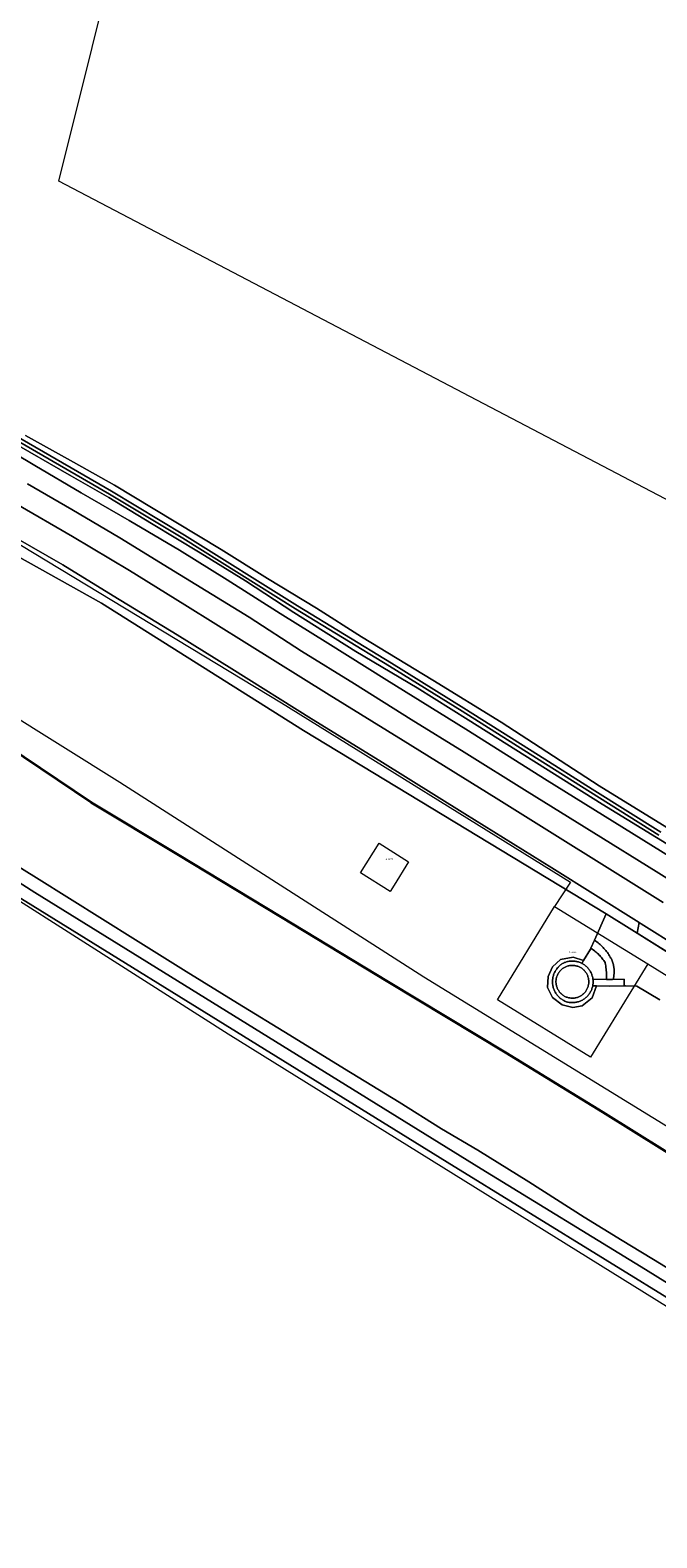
# Model space of a CAD drawing. Header units: metres. Extents: x 250001 to 257773, y 598992 to 609118.
# Tile 572 of 656: x 252454 to 252598, y 606443 to 606788. Entities that reach past the tile are written whole.
import ezdxf
from ezdxf.enums import TextEntityAlignment as Align
from ezdxf.lldxf.tags import DXFTag

# ---------------------------------------------------------------- set-up
doc = ezdxf.new("R2010")
doc.units = ezdxf.units.M
for name, color, linetype, lineweight in [('B-WE-GK-BESCHOEIING-G', 252, 'GK-BESCHOEIING', 35), ('B-WE-GR-GRAS-GV', 252, 'Continuous', 13), ('B-WE-GR-GROENVOORZIENING-GV', 252, 'Continuous', 18), ('B-WE-GW-TALUD_KRUIN-G', 252, 'Continuous', 18), ('B-WE-IE-TERREINAFSCHEIDING_KUNSTMATIG_HEKWERK-G', 252, 'IE-TERREINAFSCHEIDING-KUNSTMATIG', 18), ('B-WE-KG-GRENS_PERCEEL-G', 150, 'KG-PERCEEL', 18), ('B-WE-KG-GRENS_PERCEEL-S', 150, 'Continuous', 25), ('B-WE-OG-BEBOUWING_WINDTURBINE-GV', 1, 'Continuous', 18), ('B-WE-OG-WATER-GV', 252, 'Continuous', 18), ('B-WE-OG-WATER_SLOOT-GV', 252, 'Continuous', 18), ('B-WE-VH-ONVERHARD-GV', 252, 'Continuous', 18), ('B-WE-VH-VERHARDING_GESLOTEN-GV', 252, 'Continuous', 18), ('B-WE-VH-VERHARDING_OPEN-GV', 252, 'Continuous', 18), ('X-XX-AL-REFERENTIE-G', 7, 'Continuous', 18)]:
    doc.layers.add(name, color=color, linetype=linetype, lineweight=lineweight)
doc.styles.add('NLCS-ISO', font='NLCS-ISO.ttf')
doc.styles.get("Standard").update_dxf_attribs({"font": 'NLCS-ISO.ttf'})
doc.linetypes.add('GK-BESCHOEIING', pattern='A,30,-5,[1,NLCS.SHX,S=1,R=0,X=0,Y=0],-5', length=40)
doc.linetypes.add('IE-TERREINAFSCHEIDING-KUNSTMATIG', pattern='A,4,[82,NLCS.shx,S=0.75,R=90,X=0,Y=0],4,-2', length=10)
tags = doc.linetypes.add('KG-PERCEEL', pattern='A,5.5,-2,["P",Standard,S=1.8,R=0,X=-0.5,Y=-0.9],-2,5.5,-2,[5,NLCS.SHX,S=0.75,R=0,X=0,Y=0],-2', length=19).pattern_tags.tags
tags[6] = DXFTag(74, 10)

# ---------------------------------------------------------------- blocks, each defined once
blk = doc.blocks.new('SKG-PERCEELNUMMER-SO')
at = {"style": 'NLCS-ISO', "oblique": 10, "flags": 1}
blk.add_attdef('GEMEENTECODE', text='', height=1.8, dxfattribs=at).set_placement((0, 2.6), align=Align.MIDDLE_CENTER)
at = {"style": 'NLCS-ISO', "oblique": 10}
blk.add_attdef('SECTIE', text='', height=1.8, dxfattribs=at).set_placement((-0.5, 0), align=Align.MIDDLE_RIGHT)
blk.add_attdef('PERCEELNUMMER', text='', height=1.8, dxfattribs=at).set_placement((0.5, 0), align=Align.MIDDLE_LEFT)
blk = doc.blocks.new('BS2021-132-Xref-KAD-20210617')
at = {"layer": 'B-WE-KG-GRENS_PERCEEL-G', "flags": 128}
for points in [[(252609.183, 606675.668), (252460.99, 606753.25), (252521.85, 606997.46)], [(252277.951, 606732.316), (252280.655, 606734.819), (252320.975, 606724.067), (252321.199, 606726.979), (252341.359, 606720.931), (252363.983, 606713.091), (252391.983, 606701.891), (252413.263, 606692.035), (252440.367, 606677.251), (252511.823, 606634.019), (252577.903, 606593.027), (252574.303, 606587.439)], [(252436.731, 606639.132), (252448.246, 606632.577), (252474.932, 606615.899), (252544.426, 606571.423), (252721.773, 606462.456), (252949.158, 606321.244), (253015.088, 606280.507)], [(252405.219, 606617.48), (252414.458, 606612.63), (252499.633, 606558.352), (252692.812, 606438.382)], [(252595.626, 606574.342), (252582.509, 606553.046), (252561.218, 606566.137), (252574.303, 606587.439)], [(252574.303, 606587.439), (252595.626, 606574.342)], [(252595.626, 606574.342), (252628.836, 606553.757), (252632.196, 606558.237), (252668.26, 606536.285), (252747.108, 606487.229), (252858.212, 606418.685), (252854.18, 606412.189), (252876.875, 606397.058)]]:
    blk.add_lwpolyline(points, dxfattribs=at)
blk.add_lwpolyline([(252537.594, 606592.385), (252536.672, 606590.921), (252529.888, 606595.161), (252534.151, 606601.928), (252540.928, 606597.677)], close=True, dxfattribs=at)
at = {"layer": 'B-WE-KG-GRENS_PERCEEL-S', "xscale": 0.2, "yscale": 0.2, "zscale": 0.2}
for p, values in [((252536.085, 606598.285), {'PERCEELNUMMER': '3073', 'SECTIE': 'A'}), ((252577.981, 606577.044), {'PERCEELNUMMER': '3444', 'SECTIE': 'A'})]:
    blk.add_blockref('SKG-PERCEELNUMMER-SO', p, dxfattribs=at).add_auto_attribs(values)
blk = doc.blocks.new('BS2021-132-Xref-BGT-GRIJS-20210617-aangepast')
at = {"layer": 'B-WE-GK-BESCHOEIING-G', "flags": 128}
for points in [[(252468.381, 606611.219), (252445.178, 606626.796)], [(252487.999, 606599.461), (252468.381, 606611.219)], [(252511.669, 606585.078), (252487.999, 606599.461)], [(252536.233, 606570.271), (252511.669, 606585.078)], [(252563.07, 606554.085), (252536.233, 606570.271)], [(252585.302, 606540.434), (252563.07, 606554.085)], [(252606.578, 606527.174), (252585.302, 606540.434)]]:
    blk.add_lwpolyline(points, dxfattribs=at)
at = {"layer": 'B-WE-GR-GRAS-GV', "flags": 128}
for points in [[(252445.178, 606626.796), (252468.381, 606611.219), (252487.999, 606599.461), (252511.669, 606585.078), (252536.233, 606570.271), (252563.07, 606554.085), (252585.302, 606540.434), (252606.578, 606527.174), (252620.839, 606518.458), (252635.811, 606508.917), (252647.421, 606501.539), (252649.667, 606500), (252702.224, 606469.264), (252751.49, 606438.528)], [(252598.311, 606566.123), (252593.058, 606569.26), (252590.461, 606569.304), (252590.165, 606569.302), (252586.937, 606569.281), (252583.853, 606569.331), (252582.853, 606566.558), (252580.623, 606564.768), (252578.428, 606564.378), (252576.01, 606564.976), (252573.773, 606566.71), (252572.659, 606568.953), (252572.783, 606571.457), (252573.794, 606573.648), (252575.601, 606575.351), (252578.516, 606575.88), (252580.876, 606575.124), (252582.46, 606577.736), (252582.569, 606577.975), (252583.387, 606579.78), (252583.401, 606579.811), (252586.094, 606585.769), (252516.906, 606627.706), (252470.736, 606656.81), (252437.134, 606675.596)], [(252694.219, 606440.037), (252549.699, 606529.021), (252413.156, 606613.442)]]:
    blk.add_lwpolyline(points, dxfattribs=at)
at = {"layer": 'B-WE-GR-GROENVOORZIENING-GV', "flags": 128}
for points in [[(252445.58, 606694.13), (252455.49, 606688.28), (252466.05, 606682.01), (252477.06, 606675.74), (252488.56, 606668.96), (252499.4, 606662.14), (252511.58, 606654.44), (252522.48, 606647.67), (252535.96, 606639.25), (252553.99, 606628.04), (252572.56, 606616.26), (252600.69, 606598.84)], [(252693.746, 606442.733), (252602.277, 606500), (252595.067, 606504.514), (252557.496, 606527.533), (252455.474, 606590.643), (252420.181, 606613.134)], [(252187.039, 606690.956), (252297.978, 606663.606), (252305.849, 606661.886), (252312.729, 606660.1), (252319.409, 606658.248), (252323.18, 606656.925), (252331.051, 606654.147), (252335.483, 606652.494), (252339.584, 606650.84), (252345.14, 606648.657), (252350.564, 606646.54), (252356.782, 606643.961), (252364.323, 606640.455), (252371.268, 606637.28), (252379.205, 606633.377), (252385.489, 606630.335), (252392.236, 606626.697), (252396.469, 606624.249), (252407.459, 606617.092), (252413.156, 606613.442), (252549.699, 606529.021), (252694.219, 606440.037)], [(252451.22, 606679.54), (252464.06, 606672.03), (252477.14, 606664.26), (252489.77, 606656.41), (252503.94, 606647.57), (252522.76, 606635.89), (252539.65, 606625.45), (252560.95, 606612.22), (252599.14, 606588.4)], [(252612.03, 606586.4), (252597.52, 606595.49), (252583.25, 606604.28), (252568.05, 606613.79), (252553.63, 606622.73), (252541.5, 606630.23), (252528.52, 606638.34), (252516.44, 606645.88), (252504.5, 606653.58), (252486.17, 606664.8), (252474.88, 606671.72), (252463.92, 606678.2), (252453.81, 606684.1)], [(252619.07, 606590.03), (252585.18, 606610.86), (252554.53, 606630.18), (252542.89, 606637.47), (252528.86, 606645.8), (252514.65, 606654.69), (252503.66, 606661.91), (252493.26, 606668.32), (252482.11, 606675.05), (252472.35, 606680.94), (252463.87, 606685.81), (252449.29, 606694.21)], [(252453.32, 606695.13), (252464.33, 606689.01), (252473.7, 606683.77), (252482.52, 606678.49), (252498.08, 606669.08), (252508.63, 606662.42), (252519.83, 606655.64), (252530.13, 606649.13), (252546.43, 606639.2), (252562.08, 606629.59), (252584.46, 606615.03), (252606.85, 606601.23)], [(252437.134, 606675.596), (252470.736, 606656.81), (252516.906, 606627.706), (252586.094, 606585.769), (252593.174, 606581.355), (252593.635, 606583.815), (252573.63, 606596.35), (252553.77, 606608.65), (252534.3, 606620.74), (252518.75, 606630.35), (252500.52, 606641.77), (252488.04, 606649.58), (252473.37, 606658.52), (252461.88, 606665.55), (252451.12, 606671.72)], [(252599.701, 606577.286), (252593.174, 606581.355), (252586.094, 606585.769), (252583.401, 606579.811), (252584.225, 606579.166), (252584.463, 606578.97), (252584.695, 606578.768), (252584.922, 606578.56), (252585.143, 606578.346), (252585.358, 606578.126), (252585.568, 606577.901), (252585.772, 606577.671), (252585.97, 606577.435), (252586.162, 606577.194), (252586.347, 606576.949), (252586.526, 606576.698), (252586.698, 606576.443), (252586.864, 606576.184), (252587.023, 606575.92), (252587.175, 606575.653), (252587.269, 606575.478), (252587.364, 606575.265), (252587.452, 606575.049), (252587.532, 606574.831), (252587.605, 606574.609), (252587.67, 606574.386), (252587.728, 606574.16), (252587.777, 606573.932), (252587.819, 606573.703), (252587.853, 606573.472), (252587.879, 606573.241), (252587.897, 606573.008), (252587.907, 606572.776), (252587.909, 606572.543), (252587.903, 606572.31), (252587.889, 606572.077), (252587.867, 606571.845), (252587.837, 606571.614), (252587.799, 606571.384), (252587.753, 606571.155), (252587.724, 606571.026), (252587.646, 606570.942), (252587.575, 606570.854), (252587.535, 606570.797), (252590.157, 606570.843), (252590.165, 606569.302), (252590.461, 606569.304), (252593.058, 606569.26), (252598.311, 606566.123)]]:
    blk.add_lwpolyline(points, dxfattribs=at)
for points in [[(252584.225, 606579.166), (252583.401, 606579.811), (252583.387, 606579.78), (252582.569, 606577.975), (252583.377, 606577.378), (252583.598, 606577.205), (252583.815, 606577.025), (252584.026, 606576.839), (252584.231, 606576.648), (252584.432, 606576.45), (252584.626, 606576.247), (252584.815, 606576.039), (252584.998, 606575.825), (252585.174, 606575.606), (252585.344, 606575.382), (252585.508, 606575.154), (252585.666, 606574.92), (252585.816, 606574.683), (252585.834, 606574.596), (252585.905, 606574.242), (252585.968, 606573.886), (252586.023, 606573.528), (252586.069, 606573.17), (252586.108, 606572.81), (252586.139, 606572.45), (252586.162, 606572.089), (252586.177, 606571.728), (252586.184, 606571.367), (252586.183, 606571.005), (252586.178, 606570.787), (252586.54, 606570.779), (252587.535, 606570.797), (252587.575, 606570.854), (252587.646, 606570.942), (252587.724, 606571.026), (252587.753, 606571.155), (252587.799, 606571.384), (252587.837, 606571.614), (252587.867, 606571.845), (252587.889, 606572.077), (252587.903, 606572.31), (252587.909, 606572.543), (252587.907, 606572.776), (252587.897, 606573.008), (252587.879, 606573.241), (252587.853, 606573.472), (252587.819, 606573.703), (252587.777, 606573.932), (252587.728, 606574.16), (252587.67, 606574.386), (252587.605, 606574.609), (252587.532, 606574.831), (252587.452, 606575.049), (252587.364, 606575.265), (252587.269, 606575.478), (252587.175, 606575.653), (252587.023, 606575.92), (252586.864, 606576.184), (252586.698, 606576.443), (252586.526, 606576.698), (252586.347, 606576.949), (252586.162, 606577.194), (252585.97, 606577.435), (252585.772, 606577.671), (252585.568, 606577.901), (252585.358, 606578.126), (252585.143, 606578.346), (252584.922, 606578.56), (252584.695, 606578.768), (252584.463, 606578.97)], [(252583.377, 606577.378), (252582.569, 606577.975), (252582.46, 606577.736), (252580.876, 606575.124), (252580.552, 606574.461), (252580.635, 606574.418), (252580.803, 606574.32), (252580.968, 606574.216), (252581.128, 606574.104), (252581.284, 606573.987), (252581.434, 606573.863), (252581.58, 606573.733), (252581.72, 606573.597), (252581.854, 606573.455), (252581.982, 606573.308), (252582.104, 606573.156), (252582.22, 606572.999), (252582.33, 606572.838), (252582.432, 606572.672), (252582.528, 606572.502), (252582.616, 606572.328), (252582.698, 606572.151), (252582.772, 606571.971), (252582.839, 606571.787), (252582.898, 606571.602), (252582.949, 606571.413), (252582.993, 606571.223), (252583.029, 606571.032), (252583.054, 606570.854), (252586.178, 606570.787), (252586.183, 606571.005), (252586.184, 606571.367), (252586.177, 606571.728), (252586.162, 606572.089), (252586.139, 606572.45), (252586.108, 606572.81), (252586.069, 606573.17), (252586.023, 606573.528), (252585.968, 606573.886), (252585.905, 606574.242), (252585.834, 606574.596), (252585.816, 606574.683), (252585.666, 606574.92), (252585.508, 606575.154), (252585.344, 606575.382), (252585.174, 606575.606), (252584.998, 606575.825), (252584.815, 606576.039), (252584.626, 606576.247), (252584.432, 606576.45), (252584.231, 606576.648), (252584.026, 606576.839), (252583.815, 606577.025), (252583.598, 606577.205)]]:
    blk.add_lwpolyline(points, close=True, dxfattribs=at)
at = {"layer": 'B-WE-GW-TALUD_KRUIN-G', "flags": 128}
blk.add_lwpolyline([(252582.569, 606577.975), (252583.377, 606577.378)], dxfattribs=at)
at = {"layer": 'B-WE-IE-TERREINAFSCHEIDING_KUNSTMATIG_HEKWERK-G', "flags": 128}
blk.add_lwpolyline([(252631.603, 606557.327), (252610.527, 606570.537), (252586.094, 606585.769)], dxfattribs=at)
at = {"layer": 'B-WE-OG-BEBOUWING_WINDTURBINE-GV', "flags": 128}
blk.add_lwpolyline([(252578.557, 606574.012), (252578.384, 606574.017), (252578.211, 606574.015), (252578.038, 606574.005), (252577.866, 606573.986), (252577.694, 606573.96), (252577.525, 606573.926), (252577.357, 606573.883), (252577.191, 606573.834), (252577.027, 606573.776), (252576.867, 606573.712), (252576.709, 606573.639), (252576.555, 606573.56), (252576.405, 606573.474), (252576.259, 606573.381), (252576.118, 606573.281), (252575.981, 606573.174), (252575.849, 606573.062), (252575.723, 606572.943), (252575.602, 606572.819), (252575.487, 606572.69), (252575.379, 606572.555), (252575.276, 606572.415), (252575.18, 606572.271), (252575.091, 606572.122), (252575.009, 606571.97), (252574.934, 606571.814), (252574.866, 606571.655), (252574.864, 606571.649), (252574.804, 606571.487), (252574.751, 606571.321), (252574.707, 606571.154), (252574.67, 606570.985), (252574.64, 606570.814), (252574.619, 606570.642), (252574.606, 606570.47), (252574.6, 606570.297), (252574.603, 606570.124), (252574.613, 606569.951), (252574.632, 606569.778), (252574.659, 606569.607), (252574.693, 606569.438), (252574.735, 606569.27), (252574.785, 606569.104), (252574.843, 606568.94), (252574.908, 606568.78), (252574.98, 606568.623), (252575.06, 606568.469), (252575.146, 606568.319), (252575.24, 606568.173), (252575.34, 606568.032), (252575.446, 606567.895), (252575.559, 606567.763), (252575.677, 606567.637), (252575.802, 606567.517), (252575.931, 606567.402), (252576.066, 606567.293), (252576.206, 606567.191), (252576.35, 606567.095), (252576.499, 606567.006), (252576.651, 606566.924), (252576.808, 606566.85), (252576.967, 606566.782), (252577.129, 606566.722), (252577.294, 606566.669), (252577.462, 606566.624), (252577.631, 606566.587), (252577.802, 606566.558), (252577.973, 606566.536), (252578.146, 606566.523), (252578.319, 606566.518), (252578.492, 606566.52), (252578.665, 606566.531), (252578.837, 606566.549), (252579.009, 606566.576), (252579.178, 606566.61), (252579.346, 606566.652), (252579.512, 606566.702), (252579.676, 606566.76), (252579.836, 606566.825), (252579.993, 606566.897), (252580.147, 606566.977), (252580.297, 606567.063), (252580.443, 606567.156), (252580.585, 606567.256), (252580.721, 606567.363), (252580.853, 606567.475), (252580.979, 606567.594), (252581.1, 606567.718), (252581.214, 606567.848), (252581.323, 606567.983), (252581.426, 606568.122), (252581.521, 606568.267), (252581.61, 606568.415), (252581.692, 606568.567), (252581.767, 606568.724), (252581.835, 606568.883), (252581.895, 606569.045), (252581.948, 606569.21), (252581.992, 606569.378), (252582.03, 606569.547), (252582.059, 606569.718), (252582.081, 606569.889), (252582.094, 606570.062), (252582.1, 606570.235), (252582.097, 606570.408), (252582.087, 606570.581), (252582.068, 606570.753), (252582.042, 606570.924), (252582.008, 606571.094), (252581.965, 606571.262), (252581.916, 606571.428), (252581.858, 606571.591), (252581.793, 606571.752), (252581.721, 606571.909), (252581.642, 606572.063), (252581.555, 606572.214), (252581.462, 606572.359), (252581.362, 606572.501), (252581.256, 606572.638), (252581.143, 606572.769), (252581.025, 606572.896), (252580.901, 606573.016), (252580.771, 606573.131), (252580.636, 606573.24), (252580.497, 606573.342), (252580.352, 606573.438), (252580.204, 606573.527), (252580.051, 606573.609), (252579.895, 606573.684), (252579.736, 606573.752), (252579.573, 606573.812), (252579.409, 606573.865), (252579.241, 606573.91), (252579.072, 606573.947), (252578.902, 606573.977), (252578.73, 606573.998)], close=True, dxfattribs=at)
at = {"layer": 'B-WE-OG-WATER-GV', "flags": 128}
for points in [[(252442.891, 606602.017), (252455.841, 606594.002), (252478.494, 606579.853), (252490.084, 606572.649), (252501.818, 606565.401), (252513.774, 606558.062), (252526.259, 606550.385), (252538.76, 606542.725), (252548.398, 606536.669), (252556.749, 606531.773), (252568.371, 606524.554), (252581.069, 606516.486), (252589.745, 606511.123), (252598.66, 606505.685), (252606.422, 606500.951), (252607.906, 606500), (252643.164, 606478.348), (252669.4, 606461.827), (252702.302, 606441.53)], [(252751.49, 606438.528), (252702.224, 606469.264), (252649.667, 606500), (252647.421, 606501.539), (252635.811, 606508.917), (252620.839, 606518.458), (252606.578, 606527.174), (252585.302, 606540.434), (252563.07, 606554.085), (252536.233, 606570.271), (252511.669, 606585.078), (252487.999, 606599.461), (252468.381, 606611.219), (252445.178, 606626.796)], [(252445.796, 606697.211), (252472.569, 606681.714), (252489.269, 606671.706), (252515.089, 606655.507), (252536.585, 606642.432), (252553.149, 606632.123), (252570.162, 606621.398), (252582.46, 606613.632), (252598.118, 606603.809)], [(252598.542, 606604.488), (252582.887, 606614.309), (252570.589, 606622.074), (252553.574, 606632.801), (252537.004, 606643.113), (252515.51, 606656.187), (252489.687, 606672.388), (252472.975, 606682.403), (252446.184, 606697.911)]]:
    blk.add_lwpolyline(points, dxfattribs=at)
at = {"layer": 'B-WE-OG-WATER_SLOOT-GV', "flags": 128}
for points in [[(252420.181, 606613.134), (252455.474, 606590.643), (252557.496, 606527.533), (252595.067, 606504.514), (252602.277, 606500), (252693.746, 606442.733)], [(252702.302, 606441.53), (252669.4, 606461.827), (252643.164, 606478.348), (252607.906, 606500), (252606.422, 606500.951), (252598.66, 606505.685), (252589.745, 606511.123), (252581.069, 606516.486), (252568.371, 606524.554), (252556.749, 606531.773), (252548.398, 606536.669), (252538.76, 606542.725), (252526.259, 606550.385), (252513.774, 606558.062), (252501.818, 606565.401), (252490.084, 606572.649), (252478.494, 606579.853), (252455.841, 606594.002), (252442.891, 606602.017)], [(252449.29, 606694.21), (252463.87, 606685.81), (252472.35, 606680.94), (252482.11, 606675.05), (252493.26, 606668.32), (252503.66, 606661.91), (252514.65, 606654.69), (252528.86, 606645.8), (252542.89, 606637.47), (252554.53, 606630.18), (252585.18, 606610.86), (252619.07, 606590.03)], [(252606.85, 606601.23), (252584.46, 606615.03), (252562.08, 606629.59), (252546.43, 606639.2), (252530.13, 606649.13), (252519.83, 606655.64), (252508.63, 606662.42), (252498.08, 606669.08), (252482.52, 606678.49), (252473.7, 606683.77), (252464.33, 606689.01), (252453.32, 606695.13)], [(252446.184, 606697.911), (252472.975, 606682.403), (252489.687, 606672.388), (252515.51, 606656.187), (252537.004, 606643.113), (252553.574, 606632.801), (252570.589, 606622.074), (252582.887, 606614.309), (252598.542, 606604.488)], [(252598.118, 606603.809), (252582.46, 606613.632), (252570.162, 606621.398), (252553.149, 606632.123), (252536.585, 606642.432), (252515.089, 606655.507), (252489.269, 606671.706), (252472.569, 606681.714), (252445.796, 606697.211)]]:
    blk.add_lwpolyline(points, dxfattribs=at)
at = {"layer": 'B-WE-VH-ONVERHARD-GV', "flags": 128}
blk.add_lwpolyline([(252580.876, 606575.124), (252578.516, 606575.88), (252575.601, 606575.351), (252573.794, 606573.648), (252572.783, 606571.457), (252572.659, 606568.953), (252573.773, 606566.71), (252576.01, 606564.976), (252578.428, 606564.378), (252580.623, 606564.768), (252582.853, 606566.558), (252583.853, 606569.331), (252583, 606569.321), (252582.993, 606569.286), (252582.95, 606569.096), (252582.898, 606568.908), (252582.839, 606568.722), (252582.773, 606568.539), (252582.699, 606568.359), (252582.617, 606568.181), (252582.529, 606568.008), (252582.433, 606567.838), (252582.33, 606567.672), (252582.221, 606567.51), (252582.105, 606567.353), (252581.983, 606567.201), (252581.855, 606567.054), (252581.721, 606566.913), (252581.581, 606566.777), (252581.436, 606566.647), (252581.285, 606566.523), (252581.13, 606566.405), (252580.97, 606566.294), (252580.805, 606566.189), (252580.636, 606566.091), (252580.463, 606566), (252580.287, 606565.917), (252580.108, 606565.841), (252579.925, 606565.772), (252579.74, 606565.71), (252579.553, 606565.657), (252579.363, 606565.611), (252579.172, 606565.572), (252578.979, 606565.542), (252578.785, 606565.52), (252578.591, 606565.505), (252578.396, 606565.499), (252578.201, 606565.501), (252578.006, 606565.51), (252577.812, 606565.528), (252577.619, 606565.553), (252577.426, 606565.587), (252577.236, 606565.628), (252577.047, 606565.677), (252576.958, 606565.71), (252576.774, 606565.784), (252576.594, 606565.866), (252576.417, 606565.955), (252576.244, 606566.051), (252576.075, 606566.154), (252575.91, 606566.264), (252575.75, 606566.38), (252575.595, 606566.503), (252575.445, 606566.632), (252575.3, 606566.766), (252575.16, 606566.907), (252575.027, 606567.053), (252574.899, 606567.204), (252574.778, 606567.361), (252574.663, 606567.522), (252574.554, 606567.688), (252574.453, 606567.857), (252574.358, 606568.031), (252574.271, 606568.209), (252574.19, 606568.39), (252574.117, 606568.574), (252574.052, 606568.76), (252573.994, 606568.95), (252573.944, 606569.141), (252573.902, 606569.335), (252573.867, 606569.53), (252573.841, 606569.726), (252573.822, 606569.923), (252573.812, 606570.12), (252573.809, 606570.318), (252573.814, 606570.516), (252573.828, 606570.714), (252573.849, 606570.911), (252573.878, 606571.106), (252573.915, 606571.301), (252573.96, 606571.494), (252574.013, 606571.684), (252574.073, 606571.873), (252574.141, 606572.059), (252574.217, 606572.242), (252574.299, 606572.422), (252574.389, 606572.598), (252574.486, 606572.77), (252574.59, 606572.939), (252574.701, 606573.103), (252574.818, 606573.263), (252574.941, 606573.417), (252575.071, 606573.567), (252575.207, 606573.711), (252575.348, 606573.85), (252575.495, 606573.983), (252575.647, 606574.109), (252575.804, 606574.23), (252575.965, 606574.344), (252576.132, 606574.451), (252576.302, 606574.552), (252576.315, 606574.558), (252576.493, 606574.637), (252576.675, 606574.709), (252576.859, 606574.774), (252577.045, 606574.831), (252577.234, 606574.88), (252577.425, 606574.921), (252577.617, 606574.955), (252577.81, 606574.98), (252578.004, 606574.998), (252578.199, 606575.008), (252578.394, 606575.009), (252578.589, 606575.003), (252578.784, 606574.988), (252578.977, 606574.966), (252579.17, 606574.936), (252579.361, 606574.898), (252579.551, 606574.852), (252579.738, 606574.798), (252579.924, 606574.737), (252580.106, 606574.668), (252580.286, 606574.592), (252580.462, 606574.508), (252580.552, 606574.461)], close=True, dxfattribs=at)
at = {"layer": 'B-WE-VH-VERHARDING_GESLOTEN-GV', "flags": 128}
for points in [[(252453.81, 606684.1), (252463.92, 606678.2), (252474.88, 606671.72), (252486.17, 606664.8), (252504.5, 606653.58), (252516.44, 606645.88), (252528.52, 606638.34), (252541.5, 606630.23), (252553.63, 606622.73), (252568.05, 606613.79), (252583.25, 606604.28), (252597.52, 606595.49), (252612.03, 606586.4)], [(252600.69, 606598.84), (252572.56, 606616.26), (252553.99, 606628.04), (252535.96, 606639.25), (252522.48, 606647.67), (252511.58, 606654.44), (252499.4, 606662.14), (252488.56, 606668.96), (252477.06, 606675.74), (252466.05, 606682.01), (252455.49, 606688.28), (252445.58, 606694.13)], [(252599.14, 606588.4), (252560.95, 606612.22), (252539.65, 606625.45), (252522.76, 606635.89), (252503.94, 606647.57), (252489.77, 606656.41), (252477.14, 606664.26), (252464.06, 606672.03), (252451.22, 606679.54)], [(252451.12, 606671.72), (252461.88, 606665.55), (252473.37, 606658.52), (252488.04, 606649.58), (252500.52, 606641.77), (252518.75, 606630.35), (252534.3, 606620.74), (252553.77, 606608.65), (252573.63, 606596.35), (252593.635, 606583.815), (252594.09, 606583.53), (252602.845, 606578.049)]]:
    blk.add_lwpolyline(points, dxfattribs=at)
at = {"layer": 'B-WE-VH-VERHARDING_OPEN-GV', "flags": 128}
for points in [[(252594.09, 606583.53), (252593.635, 606583.815), (252593.174, 606581.355), (252599.701, 606577.286), (252602.845, 606578.049)], [(252578.589, 606575.003), (252578.394, 606575.009), (252578.199, 606575.008), (252578.004, 606574.998), (252577.81, 606574.98), (252577.617, 606574.955), (252577.425, 606574.921), (252577.234, 606574.88), (252577.045, 606574.831), (252576.859, 606574.774), (252576.675, 606574.709), (252576.493, 606574.637), (252576.315, 606574.558), (252576.302, 606574.552), (252576.132, 606574.451), (252575.965, 606574.344), (252575.804, 606574.23), (252575.647, 606574.109), (252575.495, 606573.983), (252575.348, 606573.85), (252575.207, 606573.711), (252575.071, 606573.567), (252574.941, 606573.417), (252574.818, 606573.263), (252574.701, 606573.103), (252574.59, 606572.939), (252574.486, 606572.77), (252574.389, 606572.598), (252574.299, 606572.422), (252574.217, 606572.242), (252574.141, 606572.059), (252574.073, 606571.873), (252574.013, 606571.684), (252573.96, 606571.494), (252573.915, 606571.301), (252573.878, 606571.106), (252573.849, 606570.911), (252573.828, 606570.714), (252573.814, 606570.516), (252573.809, 606570.318), (252573.812, 606570.12), (252573.822, 606569.923), (252573.841, 606569.726), (252573.867, 606569.53), (252573.902, 606569.335), (252573.944, 606569.141), (252573.994, 606568.95), (252574.052, 606568.76), (252574.117, 606568.574), (252574.19, 606568.39), (252574.271, 606568.209), (252574.358, 606568.031), (252574.453, 606567.857), (252574.554, 606567.688), (252574.663, 606567.522), (252574.778, 606567.361), (252574.899, 606567.204), (252575.027, 606567.053), (252575.16, 606566.907), (252575.3, 606566.766), (252575.445, 606566.632), (252575.595, 606566.503), (252575.75, 606566.38), (252575.91, 606566.264), (252576.075, 606566.154), (252576.244, 606566.051), (252576.417, 606565.955), (252576.594, 606565.866), (252576.774, 606565.784), (252576.958, 606565.71), (252577.047, 606565.677), (252577.236, 606565.628), (252577.426, 606565.587), (252577.619, 606565.553), (252577.812, 606565.528), (252578.006, 606565.51), (252578.201, 606565.501), (252578.396, 606565.499), (252578.591, 606565.505), (252578.785, 606565.52), (252578.979, 606565.542), (252579.172, 606565.572), (252579.363, 606565.611), (252579.553, 606565.657), (252579.74, 606565.71), (252579.925, 606565.772), (252580.108, 606565.841), (252580.287, 606565.917), (252580.463, 606566), (252580.636, 606566.091), (252580.805, 606566.189), (252580.97, 606566.294), (252581.13, 606566.405), (252581.285, 606566.523), (252581.436, 606566.647), (252581.581, 606566.777), (252581.721, 606566.913), (252581.855, 606567.054), (252581.983, 606567.201), (252582.105, 606567.353), (252582.221, 606567.51), (252582.33, 606567.672), (252582.433, 606567.838), (252582.529, 606568.008), (252582.617, 606568.181), (252582.699, 606568.359), (252582.773, 606568.539), (252582.839, 606568.722), (252582.898, 606568.908), (252582.95, 606569.096), (252582.993, 606569.286), (252583, 606569.321), (252583.029, 606569.478), (252583.057, 606569.671), (252583.077, 606569.865), (252583.089, 606570.06), (252583.093, 606570.255), (252583.089, 606570.45), (252583.077, 606570.645), (252583.057, 606570.839), (252583.054, 606570.854), (252583.029, 606571.032), (252582.993, 606571.223), (252582.949, 606571.413), (252582.898, 606571.602), (252582.839, 606571.787), (252582.772, 606571.971), (252582.698, 606572.151), (252582.616, 606572.328), (252582.528, 606572.502), (252582.432, 606572.672), (252582.33, 606572.838), (252582.22, 606572.999), (252582.104, 606573.156), (252581.982, 606573.308), (252581.854, 606573.455), (252581.72, 606573.597), (252581.58, 606573.733), (252581.434, 606573.863), (252581.284, 606573.987), (252581.128, 606574.104), (252580.968, 606574.216), (252580.803, 606574.32), (252580.635, 606574.418), (252580.552, 606574.461), (252580.462, 606574.508), (252580.286, 606574.592), (252580.106, 606574.668), (252579.924, 606574.737), (252579.738, 606574.798), (252579.551, 606574.852), (252579.361, 606574.898), (252579.17, 606574.936), (252578.977, 606574.966), (252578.784, 606574.988)], [(252578.211, 606574.015), (252578.384, 606574.017), (252578.557, 606574.012), (252578.73, 606573.998), (252578.902, 606573.977), (252579.072, 606573.947), (252579.241, 606573.91), (252579.409, 606573.865), (252579.573, 606573.812), (252579.736, 606573.752), (252579.895, 606573.684), (252580.051, 606573.609), (252580.204, 606573.527), (252580.352, 606573.438), (252580.497, 606573.342), (252580.636, 606573.24), (252580.771, 606573.131), (252580.901, 606573.016), (252581.025, 606572.896), (252581.143, 606572.769), (252581.256, 606572.638), (252581.362, 606572.501), (252581.462, 606572.359), (252581.555, 606572.214), (252581.642, 606572.063), (252581.721, 606571.909), (252581.793, 606571.752), (252581.858, 606571.591), (252581.916, 606571.428), (252581.965, 606571.262), (252582.008, 606571.094), (252582.042, 606570.924), (252582.068, 606570.753), (252582.087, 606570.581), (252582.097, 606570.408), (252582.1, 606570.235), (252582.094, 606570.062), (252582.081, 606569.889), (252582.059, 606569.718), (252582.03, 606569.547), (252581.992, 606569.378), (252581.948, 606569.21), (252581.895, 606569.045), (252581.835, 606568.883), (252581.767, 606568.724), (252581.692, 606568.567), (252581.61, 606568.415), (252581.521, 606568.267), (252581.426, 606568.122), (252581.323, 606567.983), (252581.214, 606567.848), (252581.1, 606567.718), (252580.979, 606567.594), (252580.853, 606567.475), (252580.721, 606567.363), (252580.585, 606567.256), (252580.443, 606567.156), (252580.297, 606567.063), (252580.147, 606566.977), (252579.993, 606566.897), (252579.836, 606566.825), (252579.676, 606566.76), (252579.512, 606566.702), (252579.346, 606566.652), (252579.178, 606566.61), (252579.009, 606566.576), (252578.837, 606566.549), (252578.665, 606566.531), (252578.492, 606566.52), (252578.319, 606566.518), (252578.146, 606566.523), (252577.973, 606566.536), (252577.802, 606566.558), (252577.631, 606566.587), (252577.462, 606566.624), (252577.294, 606566.669), (252577.129, 606566.722), (252576.967, 606566.782), (252576.808, 606566.85), (252576.651, 606566.924), (252576.499, 606567.006), (252576.35, 606567.095), (252576.206, 606567.191), (252576.066, 606567.293), (252575.931, 606567.402), (252575.802, 606567.517), (252575.677, 606567.637), (252575.559, 606567.763), (252575.446, 606567.895), (252575.34, 606568.032), (252575.24, 606568.173), (252575.146, 606568.319), (252575.06, 606568.469), (252574.98, 606568.623), (252574.908, 606568.78), (252574.843, 606568.94), (252574.785, 606569.104), (252574.735, 606569.27), (252574.693, 606569.438), (252574.659, 606569.607), (252574.632, 606569.778), (252574.613, 606569.951), (252574.603, 606570.124), (252574.6, 606570.297), (252574.606, 606570.47), (252574.619, 606570.642), (252574.64, 606570.814), (252574.67, 606570.985), (252574.707, 606571.154), (252574.751, 606571.321), (252574.804, 606571.487), (252574.864, 606571.649), (252574.866, 606571.655), (252574.934, 606571.814), (252575.009, 606571.97), (252575.091, 606572.122), (252575.18, 606572.271), (252575.276, 606572.415), (252575.379, 606572.555), (252575.487, 606572.69), (252575.602, 606572.819), (252575.723, 606572.943), (252575.849, 606573.062), (252575.981, 606573.174), (252576.118, 606573.281), (252576.259, 606573.381), (252576.405, 606573.474), (252576.555, 606573.56), (252576.709, 606573.639), (252576.867, 606573.712), (252577.027, 606573.776), (252577.191, 606573.834), (252577.357, 606573.883), (252577.525, 606573.926), (252577.694, 606573.96), (252577.866, 606573.986), (252578.038, 606574.005)], [(252586.178, 606570.787), (252583.054, 606570.854), (252583.057, 606570.839), (252583.077, 606570.645), (252583.089, 606570.45), (252583.093, 606570.255), (252583.089, 606570.06), (252583.077, 606569.865), (252583.057, 606569.671), (252583.029, 606569.478), (252583, 606569.321), (252583.853, 606569.331), (252586.937, 606569.281), (252590.165, 606569.302), (252590.157, 606570.843), (252587.535, 606570.797), (252586.54, 606570.779)]]:
    blk.add_lwpolyline(points, close=True, dxfattribs=at)

msp = doc.modelspace()

# ---------------------------------------------------------------- block references
at = {"layer": 'X-XX-AL-REFERENTIE-G'}
for name in ['BS2021-132-Xref-BGT-GRIJS-20210617-aangepast', 'BS2021-132-Xref-KAD-20210617']:
    msp.add_blockref(name, (0, 0), dxfattribs=at)

doc.saveas('drawing.dxf')
